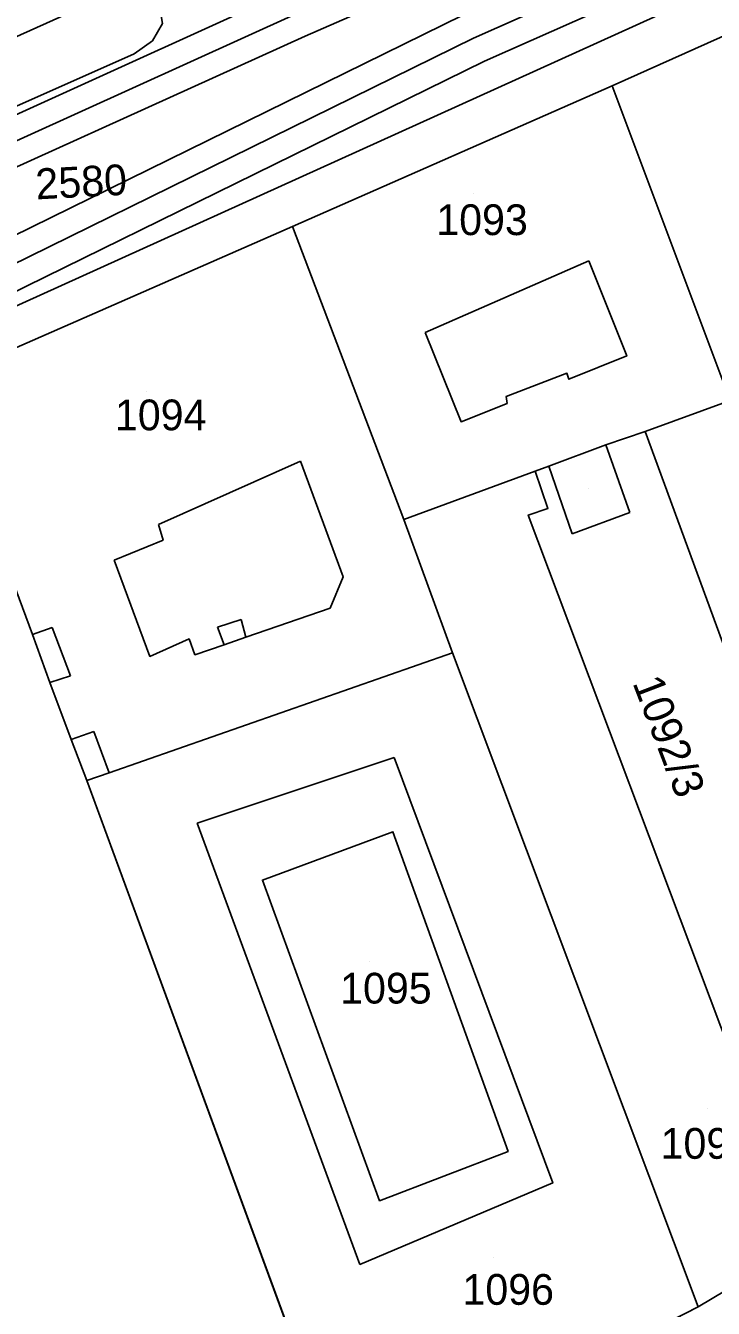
# Model space of a CAD drawing. Extents: x -263423 to -261326, y -1240067 to -1237864.
# Drawn here: x -262580.6 to -262535.9, y -1239899.5 to -1239816.1 of the extents above; entities that cross this region are included whole.
import ezdxf

# ---------------------------------------------------------------- set-up
doc = ezdxf.new("R2010")
doc.units = 0
for name, color, linetype in [('body_kn', 7, 'Continuous'), ('kladpar_druhypozemkov', 7, 'Continuous'), ('kladpar_hranice', 7, 'Continuous'), ('kladpar_parcelnecisla', 7, 'Continuous'), ('kladpar_plochy', 7, 'Continuous'), ('linie', 7, 'Continuous'), ('tarchy_linie', 7, 'Continuous'), ('zappar_hrandruhpozemk', 7, 'Continuous')]:
    doc.layers.add(name, color=color, linetype=linetype)

msp = doc.modelspace()

# ---------------------------------------------------------------- linework, layer by layer
at = {"layer": 'body_kn'}
for p, q in [((-262572.34, -1239817.05), (-262572.34, -1239817.05)), ((-262562.42, -1239816.75), (-262562.42, -1239816.75)), ((-262551.46, -1239816.89), (-262551.46, -1239816.89)), ((-262573.53, -1239817.9), (-262573.53, -1239817.9)), ((-262550.76, -1239818.39), (-262550.76, -1239818.39)), ((-262542.45, -1239819.98), (-262542.45, -1239819.98)), ((-262542.45, -1239819.98), (-262542.45, -1239819.98)), ((-262563.23, -1239829.13), (-262563.23, -1239829.13)), ((-262563.23, -1239829.13), (-262563.23, -1239829.13)), ((-262543.96, -1239831.37), (-262543.96, -1239831.37)), ((-262543.96, -1239831.37), (-262543.96, -1239831.37)), ((-262554.6, -1239836.04), (-262554.6, -1239836.04)), ((-262541.5, -1239837.56), (-262541.5, -1239837.56)), ((-262545.39, -1239838.69), (-262545.39, -1239838.69)), ((-262545.26, -1239839.08), (-262545.26, -1239839.08)), ((-262549.34, -1239840.2), (-262549.34, -1239840.2)), ((-262549.28, -1239840.65), (-262549.28, -1239840.65)), ((-262552.27, -1239841.85), (-262552.27, -1239841.85)), ((-262540.31, -1239842.47), (-262540.31, -1239842.47)), ((-262542.86, -1239843.35), (-262542.86, -1239843.35)), ((-262562.72, -1239844.42), (-262562.72, -1239844.42)), ((-262546.56, -1239844.74), (-262546.56, -1239844.74)), ((-262546.56, -1239844.74), (-262546.56, -1239844.74)), ((-262547.45, -1239845.05), (-262547.45, -1239845.05)), ((-262555.99, -1239848.2), (-262555.99, -1239848.2)), ((-262547.91, -1239847.92), (-262547.91, -1239847.92)), ((-262546.63, -1239847.48), (-262546.63, -1239847.48)), ((-262541.29, -1239847.75), (-262541.29, -1239847.75)), ((-262571.96, -1239848.52), (-262571.96, -1239848.52)), ((-262571.65, -1239849.54), (-262571.65, -1239849.54)), ((-262545.05, -1239849.14), (-262545.05, -1239849.14)), ((-262574.84, -1239850.86), (-262574.84, -1239850.86)), ((-262574.84, -1239850.86), (-262574.84, -1239850.86)), ((-262559.95, -1239851.94), (-262559.95, -1239851.94)), ((-262560.79, -1239853.98), (-262560.79, -1239853.98)), ((-262566.58, -1239854.72), (-262566.58, -1239854.72)), ((-262580.14, -1239855.68), (-262580.14, -1239855.68)), ((-262580.14, -1239855.68), (-262580.14, -1239855.68)), ((-262578.87, -1239855.24), (-262578.87, -1239855.24)), ((-262568.11, -1239855.22), (-262568.11, -1239855.22)), ((-262569.96, -1239855.98), (-262569.96, -1239855.98)), ((-262567.67, -1239856.37), (-262567.67, -1239856.37)), ((-262567.67, -1239856.37), (-262567.67, -1239856.37)), ((-262566.27, -1239855.87), (-262566.27, -1239855.87)), ((-262572.51, -1239857.11), (-262572.51, -1239857.11)), ((-262569.58, -1239857), (-262569.58, -1239857)), ((-262552.84, -1239856.88), (-262552.84, -1239856.88)), ((-262552.84, -1239856.88), (-262552.84, -1239856.88)), ((-262579.01, -1239858.81), (-262579.01, -1239858.81)), ((-262577.67, -1239858.37), (-262577.67, -1239858.37)), ((-262576.16, -1239862), (-262576.16, -1239862)), ((-262577.62, -1239862.51), (-262577.62, -1239862.51)), ((-262577.62, -1239862.51), (-262577.62, -1239862.51)), ((-262556.63, -1239863.68), (-262556.63, -1239863.68)), ((-262575.15, -1239864.68), (-262575.15, -1239864.68)), ((-262576.62, -1239865.19), (-262576.62, -1239865.19)), ((-262569.44, -1239867.96), (-262569.44, -1239867.96)), ((-262556.71, -1239868.52), (-262556.71, -1239868.52)), ((-262556.71, -1239868.52), (-262556.71, -1239868.52)), ((-262565.19, -1239871.67), (-262565.19, -1239871.67)), ((-262549.22, -1239889.32), (-262549.22, -1239889.32)), ((-262546.31, -1239891.37), (-262546.31, -1239891.37)), ((-262557.57, -1239892.53), (-262557.57, -1239892.53)), ((-262558.86, -1239896.67), (-262558.86, -1239896.67)), ((-262558.86, -1239896.67), (-262558.86, -1239896.67)), ((-262536.86, -1239899.43), (-262536.86, -1239899.43)), ((-262536.86, -1239899.43), (-262536.86, -1239899.43))]:
    msp.add_line(p, q, dxfattribs=at)
at = {"layer": 'kladpar_druhypozemkov'}
for p, q in [((-262575.75, -1239825.66), (-262575.75, -1239825.66)), ((-262551.45, -1239827), (-262551.45, -1239827)), ((-262572.75, -1239839.9), (-262572.75, -1239839.9)), ((-262544.02, -1239846.21), (-262544.02, -1239846.21)), ((-262537.95, -1239862.1), (-262537.95, -1239862.1)), ((-262558.26, -1239876.99), (-262558.26, -1239876.99)), ((-262536.25, -1239886.5), (-262536.25, -1239886.5)), ((-262550.15, -1239896.2), (-262550.15, -1239896.2))]:
    msp.add_line(p, q, dxfattribs=at)
at = {"layer": 'kladpar_hranice'}
msp.add_line((-262575.15, -1239864.68), (-262552.84, -1239856.88), dxfattribs=at)
for points in [[(-262592.7, -1239781.29), (-262577.3, -1239815.05), (-262595.03, -1239823), (-262601.08, -1239808.52), (-262609.4, -1239788.8), (-262611.8, -1239783.18), (-262605.55, -1239780.34), (-262595.22, -1239775.74), (-262592.7, -1239781.29)], [(-262526.13, -1239812.66), (-262542.45, -1239819.98), (-262563.23, -1239829.13), (-262583.68, -1239838.09), (-262586.25, -1239839.22), (-262588.33, -1239840.2), (-262592.79, -1239842.29), (-262592.55, -1239839.45), (-262595.19, -1239840.65), (-262602.86, -1239844.12), (-262608.26, -1239846.57), (-262615.12, -1239849.67), (-262616.27, -1239850.24), (-262618.95, -1239851.5), (-262622.23, -1239850.36), (-262625.62, -1239849.18), (-262626.2, -1239848.86), (-262660.83, -1239864.32), (-262663.01, -1239867.82), (-262666.09, -1239872.77), (-262672.59, -1239875.61)], [(-262526.13, -1239812.66), (-262521.4, -1239823.51), (-262518, -1239832.31), (-262517.31, -1239833.91), (-262522.09, -1239835.73), (-262523.42, -1239836.17), (-262526.74, -1239837.43), (-262528.78, -1239838.25), (-262528.34, -1239839.34), (-262534.39, -1239841.48), (-262534.77, -1239840.46), (-262542.45, -1239819.98), (-262526.13, -1239812.66)], [(-262671.94, -1239857.45), (-262651.98, -1239848.49), (-262649.81, -1239847.42), (-262633.99, -1239840.42), (-262607.52, -1239828.24), (-262595.03, -1239823), (-262577.3, -1239815.05)], [(-262542.45, -1239819.98), (-262534.77, -1239840.46), (-262540.31, -1239842.47), (-262542.86, -1239843.35), (-262546.56, -1239844.74), (-262547.45, -1239845.05), (-262555.99, -1239848.2), (-262563.23, -1239829.13), (-262542.45, -1239819.98)], [(-262563.23, -1239829.13), (-262555.99, -1239848.2), (-262552.84, -1239856.88), (-262575.15, -1239864.68), (-262576.62, -1239865.19), (-262577.62, -1239862.51), (-262579.01, -1239858.81), (-262580.14, -1239855.68), (-262586.25, -1239839.22), (-262583.68, -1239838.09), (-262563.23, -1239829.13)], [(-262580.14, -1239855.68), (-262579.01, -1239858.81), (-262577.62, -1239862.51), (-262576.62, -1239865.19), (-262559.82, -1239910.87), (-262559.69, -1239911.12), (-262580.64, -1239921.19), (-262611.33, -1239853.03), (-262612.09, -1239851.35), (-262607.15, -1239849.03), (-262601.78, -1239846.51), (-262594.17, -1239842.94), (-262592.79, -1239842.29), (-262588.33, -1239840.2), (-262586.25, -1239839.22), (-262580.14, -1239855.68)], [(-262529.52, -1239880.54), (-262526.78, -1239879.34), (-262540.31, -1239842.47), (-262534.77, -1239840.46), (-262534.39, -1239841.48), (-262534.71, -1239841.54), (-262530.93, -1239851.56), (-262517.09, -1239887.98)], [(-262532.71, -1239882), (-262534.75, -1239882.88), (-262547.91, -1239847.92), (-262546.63, -1239847.48), (-262547.45, -1239845.05), (-262546.56, -1239844.74), (-262542.86, -1239843.35), (-262540.31, -1239842.47), (-262526.78, -1239879.34)], [(-262527.99, -1239894.44), (-262528.63, -1239894.88), (-262528.88, -1239894.69), (-262536.86, -1239899.43), (-262552.84, -1239856.88), (-262555.99, -1239848.2), (-262547.45, -1239845.05), (-262546.63, -1239847.48), (-262547.91, -1239847.92), (-262534.75, -1239882.88)], [(-262552.84, -1239856.88), (-262536.86, -1239899.43), (-262559.69, -1239911.12), (-262559.82, -1239910.87), (-262576.62, -1239865.19), (-262575.15, -1239864.68)], [(-262556.71, -1239868.52), (-262549.22, -1239889.32), (-262557.57, -1239892.53), (-262565.19, -1239871.67), (-262556.71, -1239868.52)], [(-262565.19, -1239871.67), (-262557.57, -1239892.53), (-262549.22, -1239889.32), (-262556.71, -1239868.52), (-262565.19, -1239871.67)], [(-262536.86, -1239899.43), (-262528.88, -1239894.69)], [(-262675.19, -1239964.28), (-262644.28, -1239953.52), (-262643.19, -1239953.14), (-262641.99, -1239953.78), (-262640.14, -1239954.24), (-262638.11, -1239954.37), (-262634.67, -1239954.01), (-262632.82, -1239953.05), (-262613.1, -1239942.75), (-262601.61, -1239935.99), (-262586.69, -1239930.19), (-262582.21, -1239927.93), (-262569.46, -1239921.5), (-262557.86, -1239915.65), (-262558.06, -1239915.16), (-262559.69, -1239911.12), (-262536.86, -1239899.43)]]:
    msp.add_lwpolyline(points, dxfattribs=at)
at = {"layer": 'kladpar_plochy'}
for p, q in [((-262575.15, -1239864.68), (-262552.84, -1239856.88)), ((-262552.84, -1239856.88), (-262536.86, -1239899.43)), ((-262576.62, -1239865.19), (-262575.15, -1239864.68)), ((-262559.82, -1239910.87), (-262576.62, -1239865.19)), ((-262556.71, -1239868.52), (-262565.19, -1239871.67)), ((-262549.22, -1239889.32), (-262556.71, -1239868.52)), ((-262565.19, -1239871.67), (-262557.57, -1239892.53)), ((-262557.57, -1239892.53), (-262549.22, -1239889.32)), ((-262536.86, -1239899.43), (-262559.69, -1239911.12))]:
    msp.add_line(p, q, dxfattribs=at)
for points in [[(-262592.7, -1239781.29), (-262577.3, -1239815.05), (-262595.03, -1239823), (-262601.08, -1239808.52), (-262609.4, -1239788.8), (-262611.8, -1239783.18), (-262605.55, -1239780.34), (-262595.22, -1239775.74)], [(-262526.13, -1239812.66), (-262521.4, -1239823.51), (-262518, -1239832.31), (-262517.31, -1239833.91), (-262522.09, -1239835.73), (-262523.42, -1239836.17), (-262526.74, -1239837.43), (-262528.78, -1239838.25), (-262528.34, -1239839.34), (-262534.39, -1239841.48), (-262534.77, -1239840.46), (-262542.45, -1239819.98)], [(-262542.45, -1239819.98), (-262534.77, -1239840.46), (-262540.31, -1239842.47), (-262542.86, -1239843.35), (-262546.56, -1239844.74), (-262547.45, -1239845.05), (-262555.99, -1239848.2), (-262563.23, -1239829.13)], [(-262563.23, -1239829.13), (-262555.99, -1239848.2), (-262552.84, -1239856.88), (-262575.15, -1239864.68), (-262576.62, -1239865.19), (-262577.62, -1239862.51), (-262579.01, -1239858.81), (-262580.14, -1239855.68), (-262586.25, -1239839.22), (-262583.68, -1239838.09)], [(-262580.14, -1239855.68), (-262579.01, -1239858.81), (-262577.62, -1239862.51), (-262576.62, -1239865.19), (-262559.82, -1239910.87), (-262559.69, -1239911.12), (-262580.64, -1239921.19), (-262611.33, -1239853.03), (-262612.09, -1239851.35), (-262607.15, -1239849.03), (-262601.78, -1239846.51), (-262594.17, -1239842.94), (-262592.79, -1239842.29), (-262588.33, -1239840.2), (-262586.25, -1239839.22)], [(-262517.09, -1239887.98), (-262524.55, -1239892.22), (-262524.42, -1239892.54), (-262525.06, -1239892.86), (-262529.52, -1239880.54), (-262526.78, -1239879.34), (-262540.31, -1239842.47), (-262534.77, -1239840.46), (-262534.39, -1239841.48), (-262534.71, -1239841.54), (-262530.93, -1239851.56)], [(-262526.78, -1239879.34), (-262529.52, -1239880.54), (-262525.06, -1239892.86), (-262527.99, -1239894.44), (-262532.71, -1239882), (-262534.75, -1239882.88), (-262547.91, -1239847.92), (-262546.63, -1239847.48), (-262547.45, -1239845.05), (-262546.56, -1239844.74), (-262542.86, -1239843.35), (-262540.31, -1239842.47)], [(-262534.75, -1239882.88), (-262532.71, -1239882), (-262527.99, -1239894.44), (-262528.63, -1239894.88), (-262528.88, -1239894.69), (-262536.86, -1239899.43), (-262552.84, -1239856.88), (-262555.99, -1239848.2), (-262547.45, -1239845.05), (-262546.63, -1239847.48), (-262547.91, -1239847.92)], [(-262556.71, -1239868.52), (-262549.22, -1239889.32), (-262557.57, -1239892.53), (-262565.19, -1239871.67)]]:
    msp.add_lwpolyline(points, close=True, dxfattribs=at)
for points in [[(-262526.13, -1239812.66), (-262542.45, -1239819.98), (-262563.23, -1239829.13), (-262583.68, -1239838.09), (-262586.25, -1239839.22), (-262588.33, -1239840.2), (-262592.79, -1239842.29), (-262592.55, -1239839.45), (-262595.19, -1239840.65), (-262602.86, -1239844.12), (-262608.26, -1239846.57), (-262615.12, -1239849.67), (-262616.27, -1239850.24), (-262618.95, -1239851.5), (-262622.23, -1239850.36), (-262625.62, -1239849.18), (-262626.2, -1239848.86), (-262660.83, -1239864.32), (-262663.01, -1239867.82), (-262666.09, -1239872.77), (-262672.59, -1239875.61)], [(-262671.94, -1239857.45), (-262651.98, -1239848.49), (-262649.81, -1239847.42), (-262633.99, -1239840.42), (-262607.52, -1239828.24), (-262595.03, -1239823), (-262577.3, -1239815.05)], [(-262675.19, -1239964.28), (-262644.28, -1239953.52), (-262643.19, -1239953.14), (-262641.99, -1239953.78), (-262640.14, -1239954.24), (-262638.11, -1239954.37), (-262634.67, -1239954.01), (-262632.82, -1239953.05), (-262613.1, -1239942.75), (-262601.61, -1239935.99), (-262586.69, -1239930.19), (-262582.21, -1239927.93), (-262569.46, -1239921.5), (-262557.86, -1239915.65), (-262558.06, -1239915.16), (-262559.69, -1239911.12), (-262536.86, -1239899.43), (-262528.88, -1239894.69)]]:
    msp.add_lwpolyline(points, dxfattribs=at)
at = {"layer": 'linie'}
msp.add_lwpolyline([(-262521.46, -1239790.07), (-262540.33, -1239798.65), (-262560.41, -1239807.74), (-262562.89, -1239808.81), (-262563.41, -1239809.03), (-262572.52, -1239812.91), (-262575.06, -1239814.02), (-262575.26, -1239814.11), (-262577.3, -1239815.05), (-262595.03, -1239823), (-262607.52, -1239828.24), (-262633.99, -1239840.42), (-262649.81, -1239847.42), (-262651.98, -1239848.49), (-262671.94, -1239857.45), (-262714.44, -1239876.51), (-262740.08, -1239884.8)], dxfattribs=at)
at = {"layer": 'tarchy_linie'}
for points in [[(-262673.94, -1239865.89), (-262591.1, -1239828.06), (-262563.05, -1239815.33), (-262497.85, -1239786.86), (-262417.23, -1239749.97)], [(-262625.61, -1239849.18), (-262598.1, -1239837.97), (-262552.16, -1239815.39), (-262503.39, -1239793.76), (-262454.87, -1239772.05), (-262415.39, -1239754.52), (-262414.77, -1239756.05), (-262414.15, -1239757.58), (-262453.53, -1239775.07), (-262502.05, -1239796.78), (-262550.76, -1239818.39), (-262596.74, -1239840.99), (-262620.89, -1239850.82), (-262623.25, -1239850), (-262625.61, -1239849.18)], [(-262623.25, -1239850), (-262597.42, -1239839.48), (-262551.46, -1239816.89), (-262502.72, -1239795.27), (-262454.2, -1239773.56), (-262414.77, -1239756.05)], [(-262497.22, -1239788.28), (-262562.42, -1239816.75), (-262590.46, -1239829.47), (-262673.55, -1239867.41), (-262673.55, -1239867.4), (-262673.94, -1239865.89), (-262674.34, -1239864.37), (-262591.74, -1239826.65), (-262565.09, -1239814.55)]]:
    msp.add_lwpolyline(points, dxfattribs=at)
at = {"layer": 'zappar_hrandruhpozemk'}
for p, q in [((-262554.6, -1239836.04), (-262543.96, -1239831.37)), ((-262541.29, -1239847.75), (-262542.86, -1239843.35)), ((-262571.96, -1239848.52), (-262562.72, -1239844.42)), ((-262546.56, -1239844.74), (-262545.05, -1239849.14)), ((-262545.05, -1239849.14), (-262541.29, -1239847.75)), ((-262568.11, -1239855.22), (-262566.58, -1239854.72)), ((-262566.58, -1239854.72), (-262566.27, -1239855.87)), ((-262580.14, -1239855.68), (-262578.87, -1239855.24)), ((-262578.87, -1239855.24), (-262577.67, -1239858.37)), ((-262567.67, -1239856.37), (-262568.11, -1239855.22)), ((-262577.67, -1239858.37), (-262579.01, -1239858.81)), ((-262577.62, -1239862.51), (-262576.16, -1239862)), ((-262576.16, -1239862), (-262575.15, -1239864.68)), ((-262569.44, -1239867.96), (-262556.63, -1239863.68)), ((-262558.86, -1239896.67), (-262569.44, -1239867.96))]:
    msp.add_line(p, q, dxfattribs=at)
for points in [[(-262589.32, -1239837.99), (-262584.73, -1239835.9), (-262508.6, -1239801.39)], [(-262572.34, -1239817.05), (-262571.69, -1239815.93), (-262572.01, -1239814.01), (-262572.52, -1239812.91)], [(-262672.03, -1239861.72), (-262573.53, -1239817.9), (-262572.34, -1239817.05)], [(-262543.96, -1239831.37), (-262541.5, -1239837.56), (-262545.26, -1239839.08), (-262545.39, -1239838.69), (-262549.34, -1239840.2), (-262549.28, -1239840.65), (-262552.27, -1239841.85), (-262554.6, -1239836.04)], [(-262562.72, -1239844.42), (-262559.95, -1239851.94), (-262560.79, -1239853.98), (-262566.27, -1239855.87), (-262567.67, -1239856.37), (-262569.58, -1239857), (-262569.96, -1239855.98), (-262572.51, -1239857.11), (-262574.84, -1239850.86)], [(-262574.84, -1239850.86), (-262571.65, -1239849.54), (-262571.96, -1239848.52)], [(-262556.63, -1239863.68), (-262546.31, -1239891.37), (-262558.86, -1239896.67)]]:
    msp.add_lwpolyline(points, dxfattribs=at)

# ---------------------------------------------------------------- texts
at = {"layer": 'kladpar_parcelnecisla'}
for s, rotation, p in [('2580', 3, (-262579.898, -1239827.382)), ('1092/3', 291, (-262541.144, -1239858.827))]:
    msp.add_text(s, height=2, rotation=rotation, dxfattribs=at).set_placement(p)
for s, p in [('1093', (-262553.884, -1239829.7)), ('1094', (-262574.782, -1239842.4)), ('1095', (-262560.137, -1239879.7)), ('1092/1', (-262539.299, -1239889.8)), ('1096', (-262552.182, -1239899.3))]:
    msp.add_text(s, height=2, dxfattribs=at).set_placement(p)

doc.saveas('drawing.dxf')
